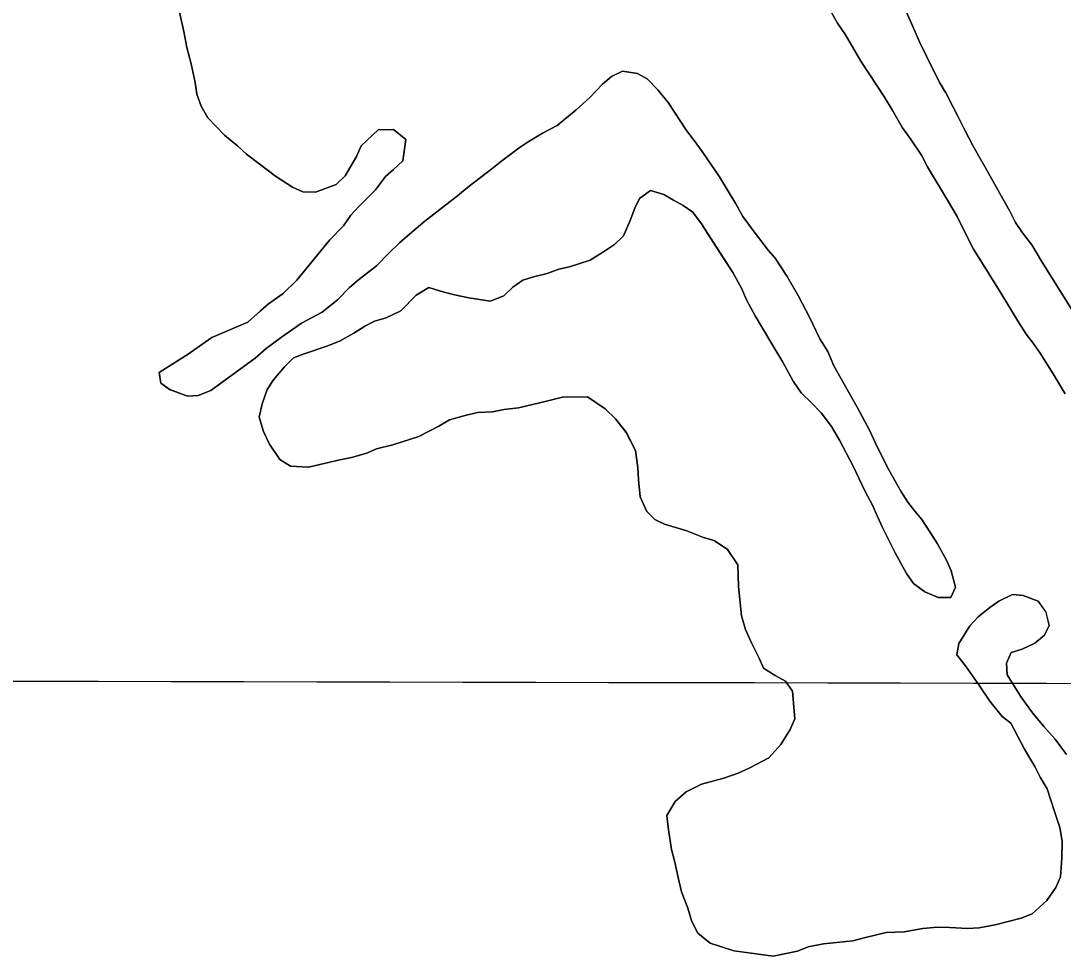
# Model space of a CAD drawing. Extents: x 3187622 to 3225504, y 800805 to 826213.
# Drawn here: x 3202567.5 to 3202859.8, y 812207.5 to 812469.7 of the extents above; entities that cross this region are included whole.
import ezdxf

# ---------------------------------------------------------------- set-up
doc = ezdxf.new("R2010")
doc.units = 0
for name, color, linetype in [('V-GRID-MAJR', 7, 'Continuous'), ('V-SITE-VEGE', 7, 'Continuous'), ('V-TOPO-SHOR', 7, 'Continuous')]:
    doc.layers.add(name, color=color, linetype=linetype)

msp = doc.modelspace()

# ---------------------------------------------------------------- linework, layer by layer
at = {"layer": 'V-GRID-MAJR'}
msp.add_spline([(3191808.85, 812309.639), (3197045.574, 812297.071), (3202282.3000000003, 812285.265), (3207519.028, 812274.221), (3212755.758, 812263.939), (3217992.489, 812254.4180000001), (3223229.221, 812245.659), (3223229.222, 812245.659)], degree=3, dxfattribs=at)
at = {"layer": 'V-SITE-VEGE'}
for points in [[(3202769.966, 812414.844), (3202768.029, 812418.387), (3202763.419, 812425.991), (3202758.548, 812433.1), (3202756.353, 812436.147), (3202754.151, 812438.9450000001), (3202749.044, 812446.809), (3202746.107, 812450.371), (3202743.162, 812453.433), (3202740.436, 812454.987), (3202736.188, 812455.571), (3202733.1550000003, 812454.127), (3202730.608, 812451.921), (3202727.032, 812448.235), (3202723.2060000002, 812444.802), (3202717.863, 812440.395), (3202713.8140000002, 812438.218), (3202709.759, 812435.7930000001), (3202707.221, 812434.089), (3202702.392, 812430.425), (3202699.595, 812428.226), (3202693.238, 812423.337), (3202689.932, 812420.648), (3202685.861, 812417.4720000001), (3202680.774, 812413.562), (3202676.448, 812409.888), (3202673.645, 812407.439), (3202670.583, 812404.4940000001), (3202667.261, 812401.049), (3202662.176, 812397.139), (3202659.628, 812394.936), (3202656.306, 812391.493), (3202651.983, 812388.071), (3202646.16, 812384.927), (3202640.575, 812381.028), (3202636.256, 812377.853), (3202633.199, 812375.158), (3202620.751, 812366.13), (3202617.218, 812364.697), (3202614.207, 812364.5040000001), (3202609.237, 812366.354), (3202606.765, 812368.154), (3202606.321, 812371.1680000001), (3202610.126, 812373.599), (3202614.435, 812376.272), (3202618.24, 812378.953), (3202621.035, 812380.903), (3202631.1380000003, 812385.216), (3202634.7060000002, 812388.402), (3202636.998, 812390.362), (3202641.063, 812393.291), (3202644.8910000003, 812396.973), (3202654.125, 812408.3150000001), (3202657.9590000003, 812412.2490000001), (3202660.019, 812415.215), (3202662.321, 812417.674), (3202666.921, 812422.346), (3202669.747, 812426.049), (3202672.037, 812428.007), (3202674.591, 812430.462), (3202675.457, 812436.457), (3202672.006, 812439.279), (3202667.742, 812439.111), (3202662.901, 812434.6950000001), (3202661.59, 812431.716), (3202658.4790000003, 812426.2660000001), (3202655.927, 812423.81), (3202650.125, 812421.67), (3202646.6210000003, 812421.736), (3202643.639, 812423.044), (3202638.941, 812426.1410000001), (3202634.251, 812429.7390000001), (3202630.794, 812432.309), (3202628.335, 812434.609), (3202624.6380000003, 812437.6900000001), (3202619.973, 812442.537), (3202618.031, 812445.8300000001), (3202616.843, 812449.109), (3202616.4050000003, 812452.376), (3202615.254, 812457.658), (3202614.091, 812462.188), (3202613.1750000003, 812466.714), (3202611.332, 812475.014)], [(3202865.751, 812383.0920000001), (3202853.739, 812402.331), (3202850.9930000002, 812406.943), (3202848.3880000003, 812410.302), (3202846.4420000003, 812413.175), (3202844.835, 812416.323), (3202842.009, 812421.301), (3202837.892, 812428.6460000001), (3202836.116, 812431.769), (3202834.505, 812434.806), (3202832.25, 812439.023), (3202830.48, 812442.564), (3202828.8710000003, 812445.685), (3202826.9390000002, 812449.478), (3202825.076, 812452.435), (3202821.463, 812459.769), (3202819.536, 812463.814), (3202818.336, 812466.593), (3202814.737, 812474.676)], [(3202794.11, 812473.39), (3202796.531, 812469.085), (3202798.722, 812465.786), (3202803.088, 812458.4400000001), (3202809.654, 812448.294), (3202811.841, 812444.745), (3202814.748, 812439.6780000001), (3202817.1890000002, 812436.377), (3202820.111, 812432.062), (3202821.801, 812428.773), (3202827.382, 812419.399), (3202830.048, 812414.838), (3202832.7, 812409.528), (3202834.632, 812405.733), (3202837.79, 812400.664), (3202842.406, 812393.311), (3202845.318, 812388.495), (3202847.018, 812385.707), (3202849.449, 812381.902), (3202851.403, 812379.36), (3202853.352, 812376.567), (3202856.998, 812370.734), (3202860.395, 812365.162)], [(3202691.745, 812358.9990000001), (3202687.714, 812357.826), (3202684.677, 812356.13), (3202679.111, 812353.232), (3202671.801, 812350.8690000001), (3202667.269, 812349.703), (3202664.492, 812348.505), (3202660.2120000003, 812347.336), (3202656.941, 812346.648), (3202648.137, 812344.563), (3202643.133, 812344.909), (3202640.164, 812346.7220000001), (3202637.239, 812351.035), (3202635.556, 812354.572), (3202634.38, 812358.604), (3202635.2060000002, 812362.346), (3202636.535, 812366.327), (3202638.339, 812369.047), (3202641.417, 812372.745), (3202643.969, 812375.201), (3202646.998, 812376.395), (3202653.3000000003, 812378.527), (3202656.835, 812379.961), (3202660.883, 812382.138), (3202663.9250000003, 812384.081), (3202666.71, 812385.531), (3202669.985, 812386.469), (3202674.0300000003, 812388.394), (3202678.3710000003, 812392.8200000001), (3202681.92, 812395.005), (3202685.156, 812393.9400000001), (3202689.144, 812392.861), (3202693.133, 812392.034), (3202699.13, 812391.165), (3202702.912, 812392.5970000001), (3202705.464, 812395.05), (3202708.258, 812397.002), (3202711.281, 812397.944), (3202715.057, 812398.8740000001), (3202718.336, 812400.064), (3202721.355, 812400.756), (3202727.153, 812402.6460000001), (3202731.4620000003, 812405.319), (3202733.999, 812407.025), (3202736.551, 812409.478), (3202738.386, 812413.701), (3202739.705, 812417.183), (3202741.011, 812419.9130000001), (3202744.059, 812422.108), (3202747.794, 812421.033), (3202750.52, 812419.479), (3202753.244, 812417.922), (3202755.966, 812416.118), (3202758.4050000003, 812412.8150000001), (3202767.1580000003, 812399.12), (3202769.579, 812394.8150000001), (3202771.019, 812391.532), (3202773.435, 812386.9770000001), (3202777.802, 812379.6290000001), (3202781.201, 812374.052), (3202784.105, 812368.74), (3202786.295, 812365.438), (3202789.2460000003, 812362.626), (3202791.9450000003, 812359.818), (3202794.878, 812356.003), (3202797.059, 812352.206), (3202800.926, 812344.868), (3202804.295, 812337.79), (3202806.472, 812333.741), (3202807.67, 812330.962), (3202809.109, 812327.679), (3202812.728, 812320.595), (3202815.872, 812314.775), (3202817.822, 812311.981), (3202821.0330000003, 812309.665), (3202824.7600000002, 812308.09), (3202828.264, 812308.025), (3202829.575, 812311.002), (3202828.41, 812315.535), (3202827.2120000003, 812318.31), (3202824.549, 812323.122), (3202820.173, 812329.969), (3202818.215, 812332.263), (3202816.259, 812334.804), (3202814.313, 812337.848), (3202812.62, 812340.887), (3202810.4390000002, 812344.684), (3202807.0640000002, 812351.512), (3202805.626, 812354.797), (3202801.995, 812361.377), (3202799.574, 812365.684), (3202795.457, 812373.0260000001), (3202793.782, 812377.067), (3202791.597, 812380.6140000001), (3202788.707, 812386.68), (3202785.5640000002, 812392.503), (3202782.416, 812398.073), (3202779.008, 812403.148), (3202777.048, 812405.442), (3202773.1380000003, 812410.527), (3202769.966, 812414.844)], [(3202843.9420000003, 812289.687), (3202845.251, 812292.667), (3202848.273, 812293.611), (3202851.812, 812295.294), (3202854.612, 812297.498), (3202855.917, 812300.226), (3202854.989, 812304), (3202852.791, 812307.0480000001), (3202848.5640000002, 812308.633), (3202845.566, 812308.9400000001), (3202841.771, 812307.011), (3202839.233, 812305.307), (3202835.926, 812302.616), (3202833.622, 812300.154), (3202830.521, 812295.206), (3202829.958, 812291.96), (3202832.403, 812288.906), (3202836.305, 812283.322), (3202839.225, 812279.008), (3202842.65, 812274.685), (3202845.119, 812272.883), (3202848.984, 812265.545), (3202851.896, 812260.73), (3202853.34, 812257.697), (3202855.282, 812254.404), (3202857.414, 812248.1), (3202858.829, 812243.564), (3202859.509, 812239.795), (3202859.417, 812235.0380000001), (3202859.0640000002, 812229.785), (3202857.754, 812226.805), (3202855.177, 812223.096), (3202851.1, 812219.4180000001), (3202848.071, 812218.226), (3202840.772, 812216.362), (3202836.245, 812215.447), (3202832.985, 812215.26), (3202827.984, 812215.607), (3202824.478, 812215.674), (3202820.4620000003, 812215.252), (3202815.186, 812214.351), (3202810.1720000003, 812214.197), (3202804.3850000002, 812212.807), (3202800.86, 812211.873), (3202792.578, 812211.031), (3202788.304, 812210.112), (3202785.275, 812208.9180000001), (3202778.486, 812207.546), (3202767.492, 812209.012), (3202760.773, 812211.1460000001), (3202757.3200000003, 812213.966), (3202755.63, 812217.255), (3202754.457, 812221.286), (3202752.785, 812225.574), (3202751.862, 812229.6), (3202750.944, 812233.877), (3202750.008, 812237.4010000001), (3202749.113, 812242.929), (3202748.6890000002, 812246.9450000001), (3202751.02, 812250.906), (3202754.08, 812253.599), (3202758.378, 812255.774), (3202764.6720000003, 812257.404), (3202768.707, 812258.8300000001), (3202771.74, 812260.273), (3202777.306, 812263.171), (3202780.632, 812266.866), (3202783.219, 812271.072), (3202784.529, 812274.052), (3202783.927, 812281.829), (3202781.978, 812284.622), (3202779.006, 812286.183), (3202775.786, 812288.247), (3202774.588, 812291.024), (3202772.417, 812295.327), (3202770.736, 812299.116), (3202769.556, 812302.892), (3202768.715, 812311.176), (3202768.582, 812317.189), (3202765.659, 812321.5040000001), (3202761.952, 812324.081), (3202758.9620000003, 812324.89), (3202754.239, 812326.735), (3202748.014, 812328.609), (3202745.284, 812329.914), (3202743.074, 812332.209), (3202741.149, 812336.2540000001), (3202740.739, 812341.022), (3202740.557, 812344.53), (3202739.897, 812349.302), (3202737.239, 812354.363), (3202734.308, 812358.176), (3202731.357, 812360.99), (3202726.411, 812364.34), (3202719.397, 812364.226), (3202714.867, 812363.06), (3202707.066, 812361.207), (3202703.0500000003, 812360.785), (3202699.781, 812360.0970000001), (3202695.519, 812359.927), (3202691.745, 812358.9990000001)], [(3202860.727, 812264.066), (3202857.555, 812268.386), (3202854.3680000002, 812271.953), (3202851.186, 812275.7710000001), (3202848.0130000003, 812280.09), (3202844.128, 812286.426), (3202843.9420000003, 812289.687)]]:
    msp.add_lwpolyline(points, dxfattribs=at)
at = {"layer": 'V-TOPO-SHOR'}
for points in [[(3202611.332, 812475.014), (3202613.1750000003, 812466.714), (3202614.091, 812462.188), (3202615.254, 812457.658), (3202616.4050000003, 812452.376), (3202616.843, 812449.109), (3202618.031, 812445.8300000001), (3202619.973, 812442.537), (3202624.6380000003, 812437.6900000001), (3202628.335, 812434.611), (3202630.794, 812432.309), (3202634.251, 812429.7390000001), (3202638.941, 812426.143), (3202643.639, 812423.044), (3202646.6210000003, 812421.736), (3202650.125, 812421.6680000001), (3202655.927, 812423.81), (3202658.4790000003, 812426.2660000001), (3202661.59, 812431.716), (3202662.901, 812434.6950000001), (3202667.744, 812439.111), (3202672.006, 812439.279), (3202675.457, 812436.457), (3202674.591, 812430.462), (3202672.039, 812428.007), (3202669.747, 812426.049), (3202666.921, 812422.346), (3202662.321, 812417.674), (3202660.019, 812415.215), (3202657.9590000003, 812412.2490000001), (3202654.125, 812408.3150000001), (3202644.8910000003, 812396.973), (3202641.063, 812393.291), (3202636.998, 812390.362), (3202634.7060000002, 812388.402), (3202631.1380000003, 812385.216), (3202626.088, 812383.059), (3202621.035, 812380.903), (3202618.242, 812378.953), (3202614.435, 812376.272), (3202610.126, 812373.599), (3202606.321, 812371.1680000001), (3202606.765, 812368.154), (3202609.235, 812366.354), (3202614.207, 812364.5040000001), (3202617.218, 812364.697), (3202620.751, 812366.13), (3202633.199, 812375.158), (3202636.256, 812377.853), (3202640.575, 812381.028), (3202646.16, 812384.927), (3202651.983, 812388.071), (3202656.306, 812391.493), (3202659.628, 812394.936), (3202662.176, 812397.139), (3202667.261, 812401.049), (3202670.583, 812404.492), (3202673.645, 812407.439), (3202676.448, 812409.888), (3202680.776, 812413.562), (3202685.861, 812417.4720000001), (3202689.93, 812420.648), (3202693.238, 812423.339), (3202699.595, 812428.226), (3202702.392, 812430.425), (3202707.221, 812434.089), (3202709.759, 812435.7930000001), (3202713.8140000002, 812438.22), (3202717.863, 812440.397), (3202723.2060000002, 812444.802), (3202727.032, 812448.235), (3202730.608, 812451.921), (3202733.1550000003, 812454.127), (3202736.188, 812455.571), (3202740.436, 812454.987), (3202743.162, 812453.433), (3202746.107, 812450.371), (3202749.044, 812446.807), (3202754.151, 812438.9450000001), (3202756.353, 812436.147), (3202758.546, 812433.1), (3202763.419, 812425.991), (3202768.031, 812418.389)], [(3202814.737, 812474.676), (3202818.338, 812466.593), (3202819.536, 812463.814), (3202821.463, 812459.769), (3202825.078, 812452.435), (3202826.9390000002, 812449.478), (3202828.8710000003, 812445.685), (3202830.48, 812442.564), (3202832.25, 812439.023), (3202834.505, 812434.806), (3202836.116, 812431.769), (3202837.892, 812428.6460000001), (3202842.009, 812421.301), (3202844.835, 812416.323), (3202846.4420000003, 812413.175), (3202848.3880000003, 812410.302), (3202850.9930000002, 812406.943), (3202853.739, 812402.331), (3202865.751, 812383.0920000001)], [(3202860.395, 812365.162), (3202856.998, 812370.736), (3202853.352, 812376.567), (3202851.403, 812379.36), (3202849.449, 812381.902), (3202847.018, 812385.707), (3202845.318, 812388.495), (3202842.406, 812393.309), (3202837.79, 812400.664), (3202834.632, 812405.733), (3202832.7, 812409.528), (3202830.048, 812414.838), (3202827.382, 812419.399), (3202821.801, 812428.773), (3202820.111, 812432.062), (3202817.1890000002, 812436.377), (3202814.748, 812439.6780000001), (3202811.841, 812444.745), (3202809.654, 812448.294), (3202803.088, 812458.4400000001), (3202798.722, 812465.786), (3202796.531, 812469.085), (3202794.11, 812473.39)], [(3202768.031, 812418.389), (3202769.966, 812414.844), (3202773.1380000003, 812410.527), (3202777.048, 812405.442), (3202779.008, 812403.148), (3202782.416, 812398.073), (3202785.566, 812392.503), (3202788.707, 812386.68), (3202791.597, 812380.6140000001), (3202793.782, 812377.067), (3202795.457, 812373.0260000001), (3202799.574, 812365.684), (3202801.995, 812361.377), (3202805.626, 812354.797), (3202807.0640000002, 812351.512), (3202810.4390000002, 812344.684), (3202812.62, 812340.885), (3202814.313, 812337.848), (3202816.259, 812334.804), (3202818.215, 812332.263), (3202820.173, 812329.971), (3202822.6040000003, 812326.166), (3202824.549, 812323.122), (3202827.2120000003, 812318.312), (3202828.41, 812315.535), (3202829.575, 812311.002), (3202828.264, 812308.023), (3202824.7600000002, 812308.09), (3202821.0330000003, 812309.665), (3202817.822, 812311.981), (3202815.872, 812314.775), (3202812.728, 812320.595), (3202809.109, 812327.679), (3202807.67, 812330.962), (3202806.472, 812333.741), (3202804.295, 812337.79), (3202800.926, 812344.868), (3202797.059, 812352.206), (3202794.878, 812356.005), (3202791.9450000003, 812359.818), (3202789.2460000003, 812362.626), (3202786.295, 812365.438), (3202784.103, 812368.738), (3202781.201, 812374.052), (3202777.802, 812379.6290000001), (3202773.435, 812386.9770000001), (3202771.019, 812391.532), (3202769.5810000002, 812394.8150000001), (3202767.1580000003, 812399.12), (3202765.213, 812402.1630000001), (3202760.836, 812409.009), (3202758.4050000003, 812412.8150000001), (3202755.966, 812416.118), (3202753.244, 812417.922), (3202750.52, 812419.479), (3202747.794, 812421.033), (3202744.059, 812422.108), (3202741.011, 812419.9130000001), (3202739.705, 812417.183), (3202738.386, 812413.701), (3202736.551, 812409.478), (3202733.999, 812407.025), (3202731.4620000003, 812405.319), (3202727.153, 812402.6460000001), (3202721.355, 812400.756), (3202718.336, 812400.064), (3202715.057, 812398.8740000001), (3202711.2830000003, 812397.944), (3202708.258, 812397.002), (3202705.464, 812395.05), (3202702.912, 812392.5970000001), (3202699.13, 812391.165), (3202693.133, 812392.034), (3202689.144, 812392.863), (3202685.156, 812393.9400000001), (3202681.92, 812395.005), (3202678.3710000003, 812392.8200000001), (3202674.0300000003, 812388.394), (3202669.985, 812386.469), (3202666.71, 812385.531), (3202663.927, 812384.081), (3202660.883, 812382.138), (3202656.835, 812379.961), (3202653.3000000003, 812378.527), (3202646.998, 812376.395), (3202643.969, 812375.201), (3202641.417, 812372.745), (3202638.339, 812369.047), (3202636.535, 812366.327), (3202635.2060000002, 812362.346), (3202634.38, 812358.604), (3202635.556, 812354.574), (3202637.239, 812351.035), (3202640.164, 812346.7220000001), (3202643.133, 812344.909), (3202648.137, 812344.563), (3202656.941, 812346.648), (3202660.2120000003, 812347.336), (3202664.492, 812348.505), (3202667.269, 812349.703), (3202671.801, 812350.8690000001)], [(3202671.801, 812350.8690000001), (3202679.111, 812353.232), (3202684.677, 812356.13), (3202687.714, 812357.826), (3202691.745, 812358.9990000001), (3202695.519, 812359.927), (3202699.781, 812360.0970000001), (3202703.0500000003, 812360.785), (3202707.066, 812361.207), (3202714.867, 812363.06), (3202719.397, 812364.226), (3202726.411, 812364.34), (3202731.357, 812360.99), (3202734.308, 812358.176), (3202737.239, 812354.365), (3202739.897, 812349.302), (3202740.557, 812344.53), (3202740.739, 812341.022), (3202741.149, 812336.2540000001), (3202743.074, 812332.209), (3202745.284, 812329.914), (3202748.014, 812328.609), (3202754.239, 812326.735), (3202758.9620000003, 812324.89), (3202761.952, 812324.081), (3202765.659, 812321.5040000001), (3202768.582, 812317.189), (3202768.717, 812311.176), (3202769.556, 812302.894), (3202770.736, 812299.116), (3202772.417, 812295.327), (3202774.588, 812291.0260000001), (3202775.786, 812288.247), (3202779.004, 812286.183), (3202781.978, 812284.622), (3202783.927, 812281.829), (3202784.529, 812274.052), (3202783.219, 812271.072), (3202780.632, 812266.866), (3202777.306, 812263.171), (3202771.74, 812260.273), (3202768.707, 812258.8300000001), (3202764.6720000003, 812257.404), (3202758.378, 812255.774), (3202754.08, 812253.601), (3202751.02, 812250.906), (3202748.6890000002, 812246.9450000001), (3202749.113, 812242.929), (3202750.008, 812237.4010000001), (3202750.9420000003, 812233.877), (3202751.862, 812229.6), (3202752.785, 812225.574), (3202754.457, 812221.286), (3202755.63, 812217.255), (3202757.3200000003, 812213.966), (3202760.773, 812211.1460000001), (3202767.494, 812209.012), (3202778.486, 812207.546), (3202785.275, 812208.9180000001), (3202788.304, 812210.112), (3202792.578, 812211.031), (3202800.86, 812211.873), (3202804.3850000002, 812212.807), (3202810.1720000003, 812214.197), (3202815.186, 812214.351), (3202820.4620000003, 812215.25), (3202824.478, 812215.674), (3202827.984, 812215.607), (3202832.985, 812215.26), (3202836.245, 812215.447), (3202840.772, 812216.362), (3202848.071, 812218.226), (3202851.1, 812219.4180000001), (3202855.177, 812223.096), (3202857.754, 812226.805), (3202859.0640000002, 812229.785), (3202859.417, 812235.0380000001), (3202859.509, 812239.7930000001), (3202858.829, 812243.564), (3202857.414, 812248.1), (3202855.282, 812254.404), (3202853.34, 812257.697), (3202851.896, 812260.73), (3202848.984, 812265.545), (3202845.119, 812272.883), (3202842.65, 812274.683), (3202839.225, 812279.008), (3202836.305, 812283.322), (3202834.353, 812286.115), (3202832.403, 812288.909), (3202829.958, 812291.96), (3202830.521, 812295.206), (3202833.622, 812300.154), (3202835.926, 812302.616), (3202839.233, 812305.307), (3202841.771, 812307.011), (3202845.566, 812308.9400000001), (3202848.5640000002, 812308.633), (3202852.791, 812307.0480000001), (3202854.987, 812304), (3202855.917, 812300.226)], [(3202855.917, 812300.226), (3202854.612, 812297.496), (3202851.812, 812295.294), (3202848.273, 812293.611), (3202845.251, 812292.667), (3202843.9420000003, 812289.687), (3202844.128, 812286.426), (3202848.0130000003, 812280.09), (3202851.186, 812275.7710000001), (3202854.3680000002, 812271.953), (3202857.555, 812268.386), (3202860.727, 812264.066)]]:
    msp.add_lwpolyline(points, dxfattribs=at)

doc.saveas('drawing.dxf')
